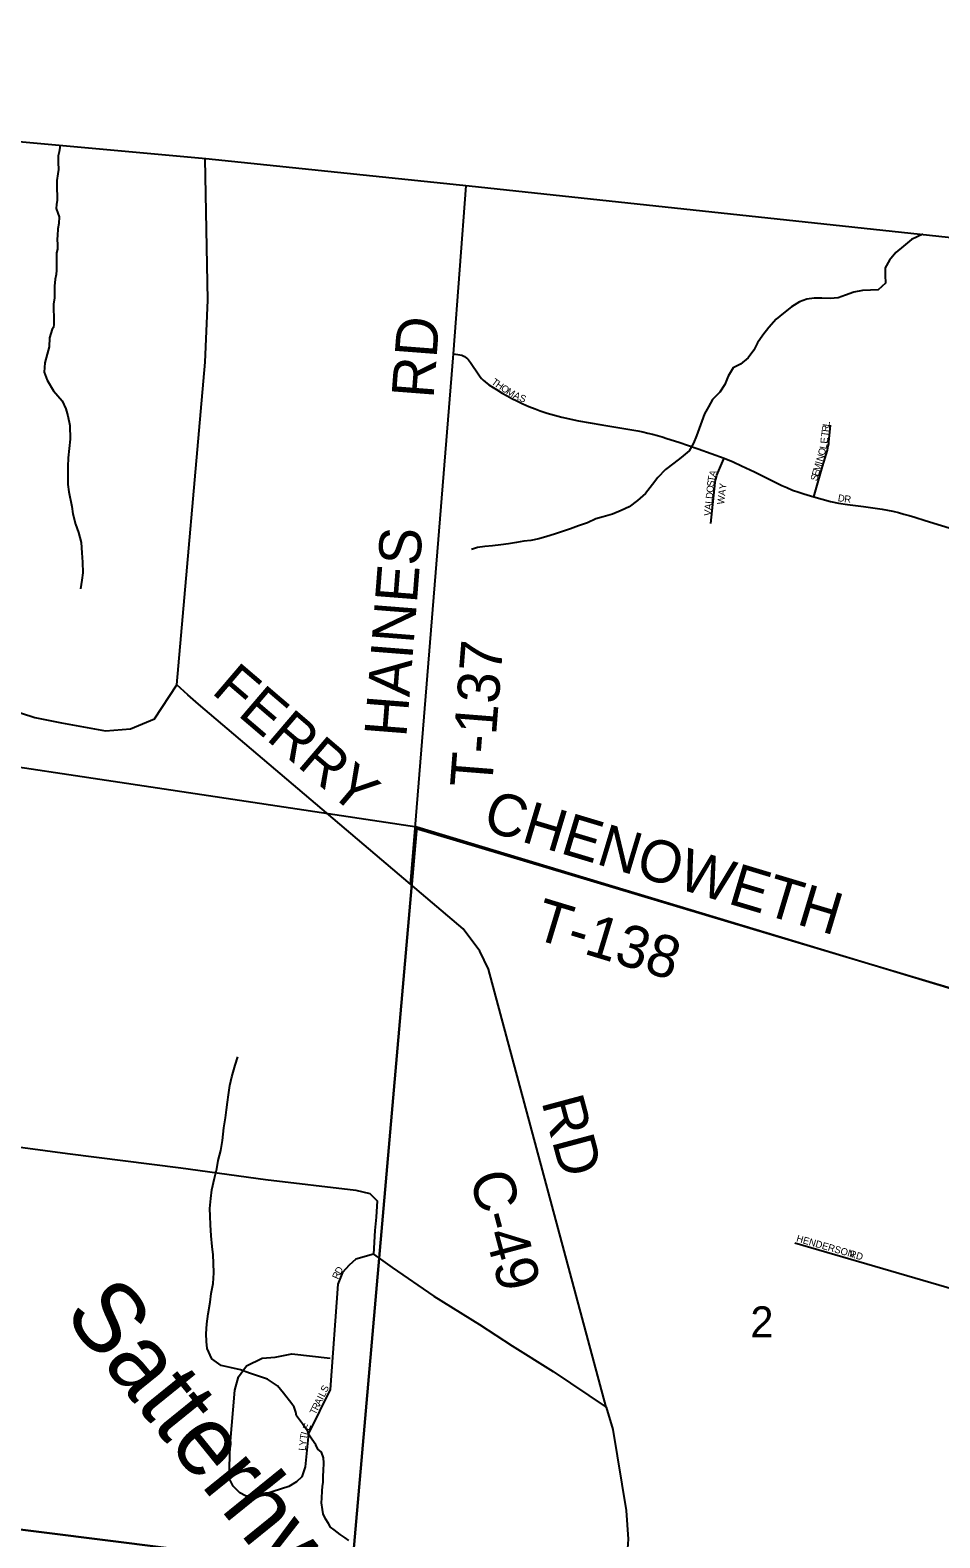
# Model space of a CAD drawing. Extents: x 0 to 1064, y 0 to 440.
# Drawn here: x 331.91 to 351.57, y 365.17 to 397.75 of the extents above; entities that cross this region are included whole.
import ezdxf

# ---------------------------------------------------------------- set-up
doc = ezdxf.new("R2010")
doc.units = 0
for name, color, linetype in [('GM_X_County', 7, 'Continuous'), ('GM_X_County_Road', 7, 'Continuous'), ('GM_X_County_Road_Text', 7, 'Continuous'), ('GM_X_Minor_River', 7, 'Continuous'), ('GM_X_Minor_River_Text', 7, 'Continuous'), ('GM_X_Section', 7, 'Continuous'), ('GM_X_Section_Text', 7, 'Continuous'), ('GM_X_Township', 7, 'Continuous'), ('GM_X_Township_Road', 7, 'Continuous'), ('GM_X_Township_Road_Text', 7, 'Continuous'), ('GM_X_Township_Subdivision', 7, 'Continuous'), ('GM_X_Township_Subdivision_Text', 7, 'Continuous')]:
    doc.layers.add(name, color=color, linetype=linetype)

msp = doc.modelspace()

# ---------------------------------------------------------------- linework, layer by layer
at = {"layer": 'GM_X_County'}
msp.add_lwpolyline([(283.829, 400.275), (308.668, 397.643), (313.893, 397.089), (316.164, 396.849), (325.293, 395.928), (328.491, 395.637), (335.705, 394.98), (341.399, 394.389), (358.003, 392.611), (365.19, 391.941), (374.119, 391.108), (380.331, 390.529), (395.388, 389.024), (415.119, 387.194), (422.76, 386.488), (424.957, 386.237), (433.572, 385.252), (434.927, 385.097), (442.462, 384.236), (440.605, 364.618), (439.832, 356.459), (439.02, 347.891), (435.582, 307.821)], dxfattribs=at)
at = {"layer": 'GM_X_County_Road'}
for points in [[(344.362, 367.99), (341.816, 377.458), (341.629, 377.851), (341.272, 378.332), (340.132, 379.299), (335.549, 383.184), (335.322, 383.389), (335.082, 383.607), (335.692, 390.576), (335.753, 391.914), (335.691, 394.97)], [(310.764, 376.722), (315.239, 376.007), (316.334, 375.845), (317.833, 375.61), (320.155, 375.242), (322.625, 374.838), (325.366, 374.449), (329.812, 373.868), (332.715, 373.479), (335.169, 373.163), (336.999, 372.913), (338.946, 372.685), (339.255, 372.611), (339.409, 372.45), (339.391, 372.097), (339.359, 371.808), (339.33, 371.3), (339.735, 371.012), (340.636, 370.392), (341.622, 369.78), (342.326, 369.322), (343.217, 368.763), (344.362, 367.99)], [(344.362, 367.99), (344.505, 367.513), (344.79, 365.762), (344.834, 365.14), (344.502, 360.504), (344.478, 357.872)]]:
    msp.add_lwpolyline(points, dxfattribs=at)
at = {"layer": 'GM_X_Minor_River'}
for points in [[(332.55, 395.271), (332.55, 395.218), (332.537, 395.121), (332.519, 395.036), (332.519, 394.896), (332.525, 394.738), (332.507, 394.647), (332.489, 394.507), (332.489, 394.307), (332.495, 394.185), (332.495, 394.076), (332.477, 393.985), (332.471, 393.9), (332.507, 393.796), (332.537, 393.717), (332.531, 393.571), (332.507, 393.456), (332.501, 393.316), (332.495, 393.237), (332.501, 393.116), (332.501, 393.018), (332.483, 392.939), (332.477, 392.775), (332.483, 392.66), (332.477, 392.563), (332.471, 392.471), (332.452, 392.374), (332.44, 392.222), (332.434, 392.101), (332.434, 391.967), (332.416, 391.833), (332.416, 391.694), (332.422, 391.578), (332.422, 391.402), (332.416, 391.323)], [(351.201, 393.342), (350.96, 393.231), (350.787, 393.082), (350.621, 392.951), (350.479, 392.783), (350.385, 392.614), (350.389, 392.456), (350.398, 392.285), (350.238, 392.142), (350.074, 392.132), (349.898, 392.129), (349.709, 392.089), (349.532, 392.025), (349.373, 391.967), (349.197, 391.952), (349.021, 391.96), (348.851, 391.963), (348.698, 391.941), (348.534, 391.883), (348.362, 391.77), (348.19, 391.639), (348.036, 391.508), (347.875, 391.328), (347.745, 391.159), (347.633, 390.997), (347.552, 390.84), (347.428, 390.672), (347.261, 390.534), (347.102, 390.458), (346.996, 390.277), (346.921, 390.096), (346.815, 389.927), (346.66, 389.771), (346.573, 389.615), (346.485, 389.458), (346.428, 389.301), (346.371, 389.143), (346.314, 388.986), (346.245, 388.829), (346.151, 388.66), (345.979, 388.517), (345.819, 388.392), (345.641, 388.255), (345.474, 388.087), (345.362, 387.931), (345.208, 387.738), (345.035, 387.589), (344.857, 387.452), (344.686, 387.369), (344.496, 387.293), (344.295, 387.236), (344.136, 387.19), (343.953, 387.107), (343.763, 387.043), (343.586, 386.979), (343.397, 386.909), (343.244, 386.863), (343.074, 386.811), (342.903, 386.759), (342.732, 386.725), (342.58, 386.709), (342.422, 386.681), (342.251, 386.653), (342.081, 386.632), (341.904, 386.61), (341.74, 386.595), (341.576, 386.573), (341.452, 386.529)], [(332.416, 391.323), (332.39, 391.287), (332.326, 391.1), (332.322, 390.912), (332.276, 390.749), (332.229, 390.561), (332.213, 390.361), (332.276, 390.189), (332.417, 389.961), (332.601, 389.739), (332.682, 389.567), (332.722, 389.414), (332.766, 389.207), (332.772, 388.915), (332.756, 388.714), (332.733, 388.508), (332.723, 388.32), (332.725, 388.125), (332.728, 387.937), (332.748, 387.772), (332.809, 387.455), (332.836, 387.302), (332.892, 387.076), (332.955, 386.898), (333.011, 386.678), (333.031, 386.459), (333.039, 386.258), (333.046, 386.027), (333.031, 385.863), (332.996, 385.681)], [(337.566, 368.063), (337.384, 368.297), (337.254, 368.452), (337.038, 368.596), (336.821, 368.673), (336.652, 368.726), (336.453, 368.797), (336.23, 368.85), (336.036, 368.896), (335.839, 369.04), (335.734, 369.261), (335.719, 369.414), (335.716, 369.578), (335.727, 369.796), (335.756, 370.009), (335.798, 370.263), (335.826, 370.451), (335.867, 370.663), (335.878, 370.9), (335.876, 371.107), (335.867, 371.283), (335.847, 371.466), (335.821, 371.698), (335.808, 371.935), (335.8, 372.118), (335.797, 372.288), (335.814, 372.506), (335.836, 372.688), (335.896, 372.943), (335.942, 373.142), (335.976, 373.324), (336.03, 373.542), (336.064, 373.754), (336.094, 374.033), (336.129, 374.245), (336.157, 374.421), (336.179, 374.585), (336.194, 374.742), (336.223, 374.943), (336.269, 375.13), (336.341, 375.384), (336.399, 375.565)], [(338.8, 365.115), (338.715, 365.17), (338.612, 365.243), (338.484, 365.346), (338.405, 365.401), (338.356, 365.48), (338.295, 365.577), (338.241, 365.687), (338.229, 365.784), (338.21, 365.924), (338.216, 366.027), (338.223, 366.185), (338.229, 366.282), (338.241, 366.373), (338.241, 366.507), (338.247, 366.617), (338.259, 366.787), (338.253, 366.902), (338.204, 367.024), (338.125, 367.085), (338.083, 367.176), (337.998, 367.303), (337.943, 367.388), (337.912, 367.468), (337.797, 367.632), (337.73, 367.717), (337.669, 367.808), (337.651, 367.887), (337.615, 367.99), (337.566, 368.063)]]:
    msp.add_lwpolyline(points, dxfattribs=at)
at = {"layer": 'GM_X_Section'}
for points in [[(340.267, 380.533), (338.861, 364.447), (322.864, 366.457), (324.264, 382.938)], [(356.577, 375.603), (355.141, 359.542), (338.861, 364.447), (340.267, 380.533)], [(338.861, 364.447), (337.447, 348.227), (321.356, 350.075), (322.864, 366.457)]]:
    msp.add_lwpolyline(points, close=True, dxfattribs=at)
at = {"layer": 'GM_X_Township'}
msp.add_lwpolyline([(300.115, 302.39), (301.291, 315.844), (301.327, 316.213), (303.259, 336.417), (303.396, 338.183), (305.483, 360.727), (306.061, 367.851), (306.414, 372.379), (306.425, 372.523), (306.897, 377.521), (306.885, 377.618), (306.905, 377.989), (307.262, 382.139), (307.553, 385.598), (308.668, 397.643), (313.893, 397.089), (316.164, 396.849), (325.293, 395.928), (328.491, 395.637), (335.705, 394.98), (341.399, 394.389), (358.003, 392.611), (365.19, 391.941), (374.119, 391.108)], dxfattribs=at)
at = {"layer": 'GM_X_Township_Road'}
for points in [[(340.132, 379.299), (340.233, 380.503), (341.057, 390.759), (341.334, 394.391)], [(340.233, 380.503), (356.572, 375.626)]]:
    msp.add_lwpolyline(points, dxfattribs=at)
at = {"layer": 'GM_X_Township_Subdivision'}
for points in [[(341.057, 390.759), (341.199, 390.739), (341.237, 390.728), (341.272, 390.713), (341.299, 390.697), (341.332, 390.672), (341.359, 390.65), (341.384, 390.625), (341.408, 390.599), (341.43, 390.571), (341.605, 390.305), (341.634, 390.263), (341.666, 390.224), (341.703, 390.187), (341.744, 390.154), (341.826, 390.09), (341.917, 390.031), (341.99, 389.984), (342.112, 389.911), (342.219, 389.849), (342.32, 389.794), (342.429, 389.739), (342.561, 389.678), (342.69, 389.622), (342.822, 389.569), (342.936, 389.527), (343.086, 389.475), (343.4, 389.387), (343.762, 389.308), (344.268, 389.22), (345.042, 389.09), (345.149, 389.069), (345.256, 389.046), (345.361, 389.021), (345.466, 388.993), (345.57, 388.963), (345.673, 388.931), (345.931, 388.848), (346.347, 388.708), (346.908, 388.505), (347.102, 388.424), (347.284, 388.338), (347.565, 388.207), (347.866, 388.057), (348.156, 387.915), (348.264, 387.866), (348.384, 387.814), (348.52, 387.765), (348.628, 387.73), (348.848, 387.67), (349.024, 387.619), (349.206, 387.569), (349.383, 387.532), (349.577, 387.501), (349.917, 387.46), (350.326, 387.399), (350.44, 387.378), (350.554, 387.354), (350.674, 387.327), (350.794, 387.296), (350.91, 387.264), (351.026, 387.228), (351.253, 387.156), (352.668, 386.726)], [(348.848, 387.67), (349.037, 388.32), (349.14, 388.679), (349.15, 388.718), (349.16, 388.764), (349.168, 388.815), (349.173, 388.851), (349.206, 389.217)], [(346.62, 387.092), (346.716, 387.978), (346.725, 388.026), (346.735, 388.074), (346.753, 388.132), (346.774, 388.189), (346.9, 388.486), (346.908, 388.505)], [(325.394, 384.342), (327.717, 384.092), (329.393, 383.783), (331.098, 383.195), (332.009, 382.901), (332.585, 382.783), (333.538, 382.607), (334.082, 382.651), (334.597, 382.868), (335.082, 383.607)], [(348.436, 371.542), (356.092, 369.313)], [(339.33, 371.3), (338.948, 371.19), (338.808, 371.065), (338.661, 370.903), (338.558, 370.654), (338.392, 368.376), (338.161, 367.904), (337.923, 367.427), (337.852, 366.702), (337.785, 366.485), (337.666, 366.379), (337.503, 366.277), (336.986, 366.116), (336.722, 366.058), (336.564, 366.075), (336.443, 366.142), (336.3, 366.285), (336.215, 366.456), (336.235, 367.169), (336.331, 368.36), (336.412, 368.647), (336.588, 368.889), (336.927, 369.056), (337.204, 369.075), (337.568, 369.147), (338.392, 369.056)]]:
    msp.add_lwpolyline(points, dxfattribs=at)

# ---------------------------------------------------------------- texts
at = {"layer": 'GM_X_County_Road_Text'}
for s, rotation, p in [('FERRY', 319.5132, (335.808, 383.439)), ('RD', 284.9946, (342.957, 374.599)), ('C-49', 284.9531, (341.403, 372.982))]:
    msp.add_text(s, height=0.9091, rotation=rotation, dxfattribs=at).set_placement(p)
at = {"layer": 'GM_X_Minor_River_Text'}
msp.add_text('Satterhwaites', height=1.51539, rotation=308.9901, dxfattribs=at).set_placement((332.607, 369.989))
at = {"layer": 'GM_X_Section_Text'}
msp.add_text('2', height=0.67, rotation=0, dxfattribs=at).set_placement((347.476, 369.502))
at = {"layer": 'GM_X_Township_Road_Text'}
for s, rotation, p in [('RD', 85.6016, (340.626, 389.778)), ('HAINES', 85.5011, (340.039, 382.457)), ('T-137', 85.4936, (341.889, 381.359)), ('CHENOWETH', 343.28, (341.659, 380.479)), ('T-138', 343.1645, (342.752, 378.133))]:
    msp.add_text(s, height=0.9091, rotation=rotation, dxfattribs=at).set_placement(p)
at = {"layer": 'GM_X_Township_Subdivision_Text'}
for s, height, rotation, p in [('T', 0.152, 324.0208, (341.866, 390.119)), ('H', 0.152, 325.4691, (341.956, 390.054)), ('O', 0.152, 327.1912, (342.07, 389.976)), ('M', 0.152, 329.4057, (342.187, 389.9)), ('A', 0.152, 334.0645, (342.337, 389.812)), ('S', 0.152, 338.0203, (342.467, 389.749)), ('T', 0.152, 82.7394, (349.154, 388.956)), ('R', 0.152, 82.6942, (349.167, 389.062)), ('L', 0.152, 82.6903, (349.182, 389.181)), ('O', 0.152, 73.8534, (349.075, 388.548)), ('L', 0.152, 78.5119, (349.115, 388.689)), ('E', 0.152, 84.6936, (349.139, 388.812)), ('I', 0.152, 73.8203, (349.019, 388.356)), ('N', 0.152, 73.8536, (349.038, 388.42)), ('T', 0.152, 80.4209, (346.698, 387.986)), ('A', 0.152, 70.8461, (346.714, 388.085)), ('S', 0.152, 73.8557, (348.915, 387.997)), ('E', 0.152, 73.8557, (348.945, 388.1)), ('M', 0.152, 73.8695, (348.975, 388.202)), ('D', 0.152, 84.0906, (346.66, 387.617)), ('O', 0.152, 84.0894, (346.673, 387.75)), ('S', 0.152, 84.0882, (346.687, 387.882)), ('WAY', 0.1515, 83.087, (346.906, 387.495)), ('A', 0.152, 84.0894, (346.635, 387.378)), ('L', 0.152, 84.061, (346.648, 387.511)), ('D', 0.152, 350.6491, (349.358, 387.575)), ('R', 0.152, 353.6085, (349.498, 387.552)), ('V', 0.152, 84.0894, (346.621, 387.246)), ('HENDERSON', 0.1515, 343.9587, (348.457, 371.577)), ('RD', 0.1515, 344.4822, (349.604, 371.243)), ('R', 0.152, 67.1298, (338.569, 370.745)), ('D', 0.152, 59.3249, (338.613, 370.851)), ('I', 0.152, 63.4741, (338.238, 368.138)), ('L', 0.152, 63.4878, (338.268, 368.198)), ('S', 0.152, 66.7217, (338.32, 368.302)), ('T', 0.152, 63.4838, (338.078, 367.816)), ('R', 0.152, 63.5153, (338.125, 367.912)), ('A', 0.152, 63.4936, (338.179, 368.019)), ('E', 0.152, 65.252, (337.932, 367.479)), ('Y', 0.152, 84.6412, (337.875, 367.152)), ('T', 0.152, 80.7634, (337.887, 367.282)), ('L', 0.152, 73.0077, (337.903, 367.382)), ('L', 0.152, 84.6412, (337.865, 367.046))]:
    msp.add_text(s, height=height, rotation=rotation, dxfattribs=at).set_placement(p)

doc.saveas('drawing.dxf')
